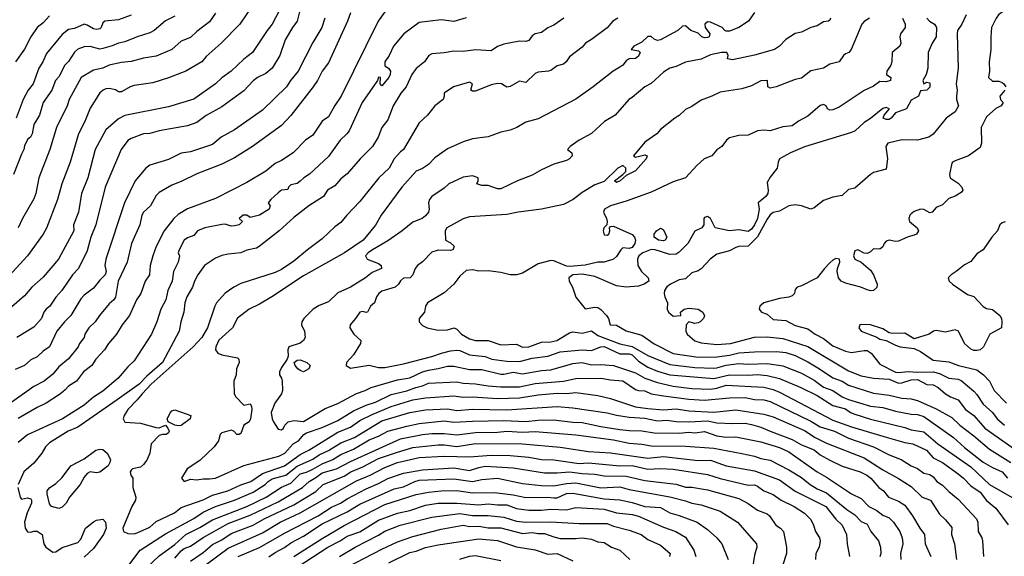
# Model space of a CAD drawing. Header units: metres. Extents: x -46681 to -43747, y -240911 to -237677.
# Tile 758 of 1056: x -45732 to -45575, y -238448 to -238363. Entities that reach past the tile are written whole.
import ezdxf

# ---------------------------------------------------------------- set-up
doc = ezdxf.new("R2010")
doc.units = ezdxf.units.M
doc.layers.add('CONTOUR_INDEX', color=1, linetype='Continuous')
doc.layers.add('CONTOUR_INTER', color=3, linetype='Continuous')

msp = doc.modelspace()

# ---------------------------------------------------------------- linework, layer by layer
at = {"layer": 'CONTOUR_INDEX'}
for points, elevation in [([(-45689.77, -238360.02), (-45691.56, -238363.52), (-45692.37, -238364.52), (-45694.72, -238368.02), (-45696.1, -238369.07), (-45698.1, -238371.02), (-45699.6, -238372.08), (-45700.6, -238373.04), (-45704.1, -238375.48), (-45708.1, -238376.7), (-45715.1, -238378.1), (-45716.1, -238378.63), (-45718.1, -238380.36), (-45719.83, -238383.52), (-45720.99, -238388.02), (-45721.99, -238390.52), (-45722.46, -238393.52), (-45723.28, -238395.52), (-45723.25, -238396.52), (-45725.66, -238401.02), (-45728.1, -238403.88), (-45729.91, -238405.52), (-45731.1, -238406.91), (-45733.1, -238408.66)], 90), ([(-45727.1, -238362.16), (-45728.1, -238363.3), (-45729.08, -238364.02), (-45730.08, -238365.52), (-45731.1, -238367.51), (-45732.51, -238369.52)], 95), ([(-45660.6, -238362.48), (-45662.6, -238363.06), (-45664.6, -238362.81), (-45668.1, -238363.21), (-45670.54, -238365.02), (-45672.22, -238367.02), (-45672.89, -238368.52), (-45673.57, -238369.52), (-45673.6, -238370.13), (-45673.03, -238370.52), (-45672.67, -238371.02), (-45672.72, -238371.52), (-45672.98, -238372.02), (-45674.1, -238373.35), (-45674.36, -238373.02), (-45674.29, -238372.02), (-45674.6, -238371.94), (-45674.78, -238372.52), (-45677.21, -238376.02), (-45679.31, -238380.52), (-45679.64, -238381.02), (-45680.72, -238382.02), (-45682.6, -238384.63), (-45685.6, -238387.47), (-45686.51, -238388.02), (-45687.1, -238388.59), (-45687.6, -238388.93), (-45688.6, -238389.18), (-45688.95, -238389.52), (-45689.1, -238389.9), (-45690.1, -238390.03), (-45690.6, -238390.43), (-45691.81, -238391.52), (-45692.19, -238392.02), (-45691.89, -238392.52), (-45692.04, -238393.02), (-45693.6, -238394.02), (-45695.1, -238394.36), (-45695.6, -238393.99), (-45696.23, -238394.02), (-45696.84, -238394.52), (-45696.3, -238395.02), (-45696.85, -238395.52), (-45697.6, -238395.73), (-45698.1, -238395.76), (-45699.1, -238395.45), (-45699.6, -238395.48), (-45702.33, -238396.02), (-45703.48, -238396.52), (-45704.1, -238397.27), (-45705.1, -238397.6), (-45705.6, -238397.99), (-45706.43, -238399.52), (-45706.59, -238400.02), (-45706.35, -238400.52), (-45706.57, -238401.52), (-45707.3, -238403.02), (-45707.55, -238404.52), (-45708.21, -238406.02), (-45708.56, -238407.52), (-45709.34, -238409.02), (-45709.96, -238411.02), (-45710.84, -238413.02), (-45713.6, -238417.28), (-45714.6, -238418.22), (-45716.17, -238420.02), (-45718.6, -238422.12), (-45720.1, -238423.07), (-45721.6, -238424.37), (-45725.06, -238426.52), (-45730.6, -238429.07), (-45732.1, -238430.29)], 85), ([(-45596.24, -238362.52), (-45597.1, -238363.08), (-45597.47, -238363.52), (-45599.17, -238367.52), (-45599.57, -238368.02), (-45600.1, -238368.24), (-45600.39, -238368.52), (-45601.1, -238369.5), (-45602.6, -238369.86), (-45603.6, -238370.54), (-45605.6, -238370.95), (-45607.1, -238372.11), (-45608.1, -238372.36), (-45611.14, -238373.52), (-45612.1, -238373.7), (-45612.46, -238373.52), (-45612.53, -238372.52), (-45613.6, -238372.57), (-45615.1, -238373.35), (-45616.6, -238373.83), (-45620.1, -238374.34), (-45621.42, -238375.02), (-45623.1, -238375.64), (-45624.6, -238376.67), (-45625.6, -238377.15), (-45626.6, -238378.1), (-45627.34, -238378.52), (-45629.6, -238380.33), (-45630.18, -238381.02), (-45632.1, -238382.32), (-45633.92, -238384.52), (-45633.6, -238384.75), (-45632.1, -238384.37), (-45631.75, -238384.52), (-45631.87, -238385.02), (-45633.6, -238386.94), (-45635.1, -238387.67), (-45636.02, -238388.52), (-45636.6, -238388.8), (-45636.92, -238388.52), (-45635.6, -238387.51), (-45635.15, -238387.02), (-45635.13, -238386.52), (-45635.6, -238386.07), (-45636.43, -238386.52), (-45638.6, -238388.6), (-45640.1, -238389.14), (-45642.1, -238390.39), (-45643.55, -238391.52), (-45645.1, -238392.3), (-45648.6, -238393.05), (-45652.31, -238393.52), (-45654.1, -238393.89), (-45660.1, -238394.28), (-45661.1, -238394.58), (-45663.72, -238396.02), (-45663.96, -238396.52), (-45663.91, -238398.02), (-45663.1, -238398.42), (-45662.6, -238398.9), (-45662.53, -238399.02), (-45662.73, -238399.52), (-45663.1, -238399.63), (-45665.1, -238399.58), (-45666.1, -238399.9), (-45667.6, -238401.44), (-45668.39, -238402.02), (-45668.75, -238402.52), (-45669.12, -238403.52), (-45669.57, -238404.02), (-45670.6, -238404.09), (-45671.1, -238404.47), (-45671.41, -238405.02), (-45671.93, -238405.52), (-45674.1, -238406.14), (-45674.56, -238406.52), (-45674.92, -238407.02), (-45675.24, -238408.02), (-45675.87, -238408.52), (-45676.34, -238409.52), (-45676.6, -238409.57), (-45677.1, -238409.4), (-45677.6, -238409.5), (-45678.25, -238410.52), (-45679.13, -238411.52), (-45679.16, -238412.02), (-45678.55, -238413.02), (-45677.41, -238414.02), (-45677.49, -238414.52), (-45678.6, -238416.32), (-45679.69, -238417.52), (-45679.78, -238418.02), (-45679.1, -238418.42), (-45676.1, -238417.98), (-45674.6, -238418.31), (-45673.6, -238418.31), (-45670.6, -238417.74), (-45666.1, -238416.59), (-45664.55, -238416.02), (-45663.1, -238415.65), (-45662.1, -238415.55), (-45661.6, -238415.62), (-45660.1, -238416.29), (-45657.6, -238416.58), (-45656.5, -238417.02), (-45654.1, -238417.33), (-45652.1, -238417.37), (-45650.1, -238416.84), (-45647.6, -238416.54), (-45645.6, -238415.84), (-45642.1, -238415.51), (-45640.6, -238415.63), (-45639.1, -238415.05), (-45638.6, -238414.99), (-45636.1, -238416.15), (-45634.6, -238416.16), (-45634.1, -238416.31), (-45633.1, -238417.34), (-45631.6, -238418.26), (-45630.1, -238418.91), (-45628.1, -238419.53), (-45621.1, -238420.1), (-45618.6, -238419.51), (-45615.6, -238419.57), (-45614.1, -238419.47), (-45612.6, -238419.59), (-45610.6, -238420.07), (-45607.2, -238421.52), (-45604.6, -238422.78), (-45602.1, -238424.41), (-45600.1, -238424.91), (-45599.27, -238425.52), (-45598.6, -238425.8), (-45596.1, -238426.56), (-45590.6, -238427.92), (-45589.6, -238428.29), (-45587.6, -238428.59), (-45585.36, -238430.52), (-45580.1, -238434.2), (-45577.1, -238437.04), (-45573.1, -238439.32)], 80), ([(-45574.6, -238395.07), (-45575.1, -238395.22), (-45575.47, -238395.52), (-45575.8, -238396.52), (-45576.73, -238397.52), (-45578.1, -238399.53), (-45579.1, -238400.18), (-45580.1, -238401.39), (-45581.1, -238401.95), (-45582.4, -238403.02), (-45583.23, -238403.52), (-45583.68, -238404.02), (-45583.55, -238404.52), (-45582.98, -238405.02), (-45580.6, -238406.67), (-45579.6, -238407.01), (-45578.1, -238408.6), (-45577.6, -238408.92), (-45576.6, -238409.07), (-45575.43, -238410.02), (-45575.18, -238410.52), (-45575.12, -238411.02), (-45575.19, -238412.02), (-45577.05, -238413.02), (-45578.03, -238415.02), (-45578.58, -238415.52), (-45579.1, -238415.63), (-45579.6, -238415.6), (-45580.1, -238415.39), (-45581.1, -238414.52), (-45582.06, -238412.52), (-45582.6, -238412.33), (-45584.1, -238412.67), (-45585.6, -238412.42), (-45586.03, -238412.52), (-45586.74, -238413.02), (-45589.1, -238413.76), (-45590.6, -238412.84), (-45592.6, -238412.9), (-45593.1, -238412.78), (-45594.1, -238412.17), (-45596.1, -238411.53), (-45597.6, -238411.46), (-45597.78, -238411.52), (-45597.95, -238412.02), (-45597.6, -238412.55), (-45595.1, -238413.49), (-45594.6, -238413.81), (-45593.6, -238414.04), (-45592.1, -238414.79), (-45591.38, -238415.02), (-45589.1, -238415.28), (-45588.1, -238415.78), (-45586.1, -238417.15), (-45583.6, -238417.43), (-45582.06, -238418.02), (-45579.1, -238418.72), (-45578.05, -238419.52), (-45577.12, -238420.52), (-45576.36, -238422.02), (-45574.38, -238424.02)], 75), ([(-45712.87, -238451.52), (-45709.6, -238448.43), (-45707.1, -238446.58), (-45705.34, -238445.02), (-45703.1, -238443.91), (-45701.1, -238442.64), (-45695.6, -238440.52), (-45692.52, -238439.02), (-45690.1, -238437.46), (-45688.6, -238436.79), (-45687.1, -238435.29), (-45686.1, -238435.03), (-45685.1, -238434.59), (-45683.6, -238433.72), (-45681.88, -238433.02), (-45680.6, -238432.23), (-45678.6, -238431.37), (-45676.1, -238429.9), (-45674.6, -238429.32), (-45673.1, -238428.48), (-45670.1, -238427.69), (-45668.1, -238427.27), (-45664.1, -238426.83), (-45662.6, -238427.09), (-45659.6, -238426.89), (-45654.6, -238426.78), (-45651.1, -238426.98), (-45649.1, -238426.74), (-45646.6, -238426.69), (-45643.6, -238427.08), (-45642.1, -238427.13), (-45639.1, -238427.78), (-45636.1, -238428.23), (-45634.6, -238428.42), (-45632.6, -238428.43), (-45630.6, -238428.76), (-45626.6, -238428.8), (-45625.1, -238428.67), (-45624.1, -238428.77), (-45622.6, -238428.57), (-45620.6, -238429.26), (-45619.1, -238429.44), (-45617.6, -238429.43), (-45613.6, -238430.19), (-45610.6, -238431.1), (-45609.1, -238431.79), (-45604.61, -238435.02), (-45603.1, -238435.86), (-45599.14, -238438.52), (-45597.6, -238439.24), (-45596.34, -238440.52), (-45595.1, -238441.16), (-45594.1, -238441.91), (-45593.1, -238442.34), (-45592.44, -238443.02), (-45591.39, -238444.52), (-45591.06, -238445.52), (-45590.94, -238446.52), (-45591.32, -238448.02), (-45591.25, -238449.02)], 85), ([(-45692.1, -238448.59), (-45691.1, -238447.88), (-45689.6, -238447.07), (-45688.6, -238446.31), (-45686.6, -238445.28), (-45683.6, -238443.32), (-45679.6, -238441.36), (-45677.6, -238440.16), (-45672.1, -238437.69), (-45670.6, -238437.4), (-45668.8, -238436.52), (-45668.1, -238436.33), (-45662.6, -238436.14), (-45659.6, -238436.52), (-45658.1, -238436.21), (-45655.6, -238435.99), (-45651.6, -238436.84), (-45648.6, -238437.17), (-45646.6, -238437.22), (-45644.6, -238436.85), (-45643.1, -238436.78), (-45639.1, -238437.56), (-45636.1, -238437.39), (-45634.6, -238437.82), (-45628.1, -238438.99), (-45625.6, -238439.63), (-45624.6, -238440), (-45623.1, -238440.27), (-45620.1, -238441.3), (-45617.34, -238443.02), (-45614.27, -238446.52), (-45614.24, -238447.02), (-45614.6, -238448.32), (-45615.21, -238452.02)], 90), ([(-45672.95, -238449.52), (-45669.6, -238447.9), (-45668.6, -238447.67), (-45667.1, -238447.08), (-45665.1, -238446.63), (-45658.6, -238445.7), (-45655.6, -238445.95), (-45652.6, -238446.99), (-45649.6, -238447.43), (-45647.6, -238448.15), (-45646.07, -238448.02), (-45643.6, -238449.23)], 95)]:
    msp.add_lwpolyline(points, dxfattribs=dict(at, elevation=elevation))
at = {"layer": 'CONTOUR_INTER'}
for points, elevation in [([(-45574.1, -238355.51), (-45576.1, -238353.89), (-45576.6, -238353.79), (-45576.92, -238354.52), (-45576.87, -238355.52), (-45575.79, -238358.02), (-45575.32, -238359.52), (-45574.78, -238360.52), (-45574.73, -238361.02), (-45575.02, -238361.52), (-45575.64, -238362.02), (-45576.01, -238362.52), (-45576.76, -238364.02), (-45576.9, -238365.52), (-45576.89, -238367.52), (-45577.15, -238369.52), (-45577.11, -238371.02), (-45577.26, -238372.02), (-45576.6, -238372.6), (-45575.6, -238372.59), (-45575.1, -238372.83), (-45574.81, -238373.02), (-45574.5, -238373.52)], 76), ([(-45694.42, -238360.02), (-45696.72, -238363.52), (-45699.71, -238366.52), (-45702.1, -238368.68), (-45702.82, -238369.52), (-45705.34, -238371.02), (-45708.1, -238372.08), (-45710.6, -238372.85), (-45713.6, -238373.3), (-45714.23, -238373.52), (-45715.6, -238374.32), (-45716.1, -238374.3), (-45716.6, -238374.01), (-45717.6, -238373.77), (-45718.1, -238373.81), (-45718.55, -238374.02), (-45719.1, -238374.47), (-45720.6, -238376.9), (-45721.46, -238379.02), (-45722.46, -238381.02), (-45723.82, -238385.52), (-45725.13, -238389.02), (-45725.84, -238391.52), (-45727.6, -238396.06), (-45728.1, -238397.03), (-45730.6, -238400.51), (-45733.6, -238403.72)], 91), ([(-45687.19, -238361.52), (-45687.58, -238363.02), (-45688.34, -238364.02), (-45689.48, -238366.02), (-45690.35, -238368.52), (-45691.6, -238370.52), (-45692.6, -238371.38), (-45693.89, -238372.02), (-45694.6, -238372.56), (-45696.1, -238374.17), (-45699.6, -238376.69), (-45702.1, -238378.09), (-45703.6, -238379.22), (-45705.1, -238379.73), (-45709.6, -238380.54), (-45711.1, -238380.98), (-45712.1, -238381.03), (-45714.1, -238381.74), (-45714.6, -238382.09), (-45715.66, -238383.52), (-45718.24, -238389.52), (-45719.73, -238395.52), (-45720.51, -238397.52), (-45721.1, -238399.69), (-45722.5, -238402.52), (-45723.46, -238403.52), (-45725.15, -238406.02), (-45726.1, -238407.1), (-45727.07, -238408.52), (-45727.64, -238409.02), (-45727.99, -238409.52), (-45728.38, -238410.52), (-45729.6, -238411.89), (-45732.31, -238413.52)], 89), ([(-45673.62, -238361.52), (-45674.68, -238363.02), (-45680.54, -238375.02), (-45681.6, -238376.47), (-45682.6, -238378.27), (-45683.6, -238379), (-45685.1, -238381.2), (-45686.28, -238382.02), (-45688.23, -238384.02), (-45690.1, -238385.28), (-45691.1, -238385.77), (-45692.6, -238386.96), (-45695.6, -238388.81), (-45700.6, -238391.33), (-45705.1, -238392.99), (-45706.6, -238393.92), (-45707.26, -238394.52), (-45708.82, -238396.52), (-45710.07, -238399.02), (-45710.64, -238400.52), (-45711.04, -238402.02), (-45711.17, -238403.52), (-45711.82, -238404.52), (-45712.51, -238406.52), (-45713.24, -238407.52), (-45714.34, -238410.02), (-45715.53, -238411.52), (-45716.43, -238413.02), (-45717.69, -238414.52), (-45718.35, -238415.52), (-45719.69, -238417.02), (-45720.37, -238418.02), (-45721.66, -238419.02), (-45722.8, -238420.52), (-45724.1, -238421.31), (-45724.6, -238421.92), (-45725.37, -238422.52), (-45727.64, -238424.02), (-45729.1, -238424.7), (-45732.1, -238426.46)], 86), ([(-45679.1, -238361.67), (-45679.57, -238363.02), (-45682.6, -238369.66), (-45683.57, -238371.02), (-45684.33, -238372.52), (-45685.01, -238373.52), (-45688.6, -238378.1), (-45690.1, -238379.69), (-45694.71, -238383.02), (-45697.6, -238384.84), (-45699.6, -238385.88), (-45703.6, -238387.41), (-45706.1, -238388.65), (-45707.6, -238389.19), (-45709.6, -238390.36), (-45710.1, -238390.87), (-45710.99, -238392.52), (-45712.09, -238393.52), (-45712.35, -238394.02), (-45712.71, -238395.52), (-45714.01, -238398.52), (-45714.71, -238401.52), (-45716.16, -238404.52), (-45716.6, -238407.1), (-45716.85, -238407.52), (-45717.6, -238408.19), (-45719.14, -238410.02), (-45719.8, -238411.02), (-45720.85, -238412.02), (-45721.46, -238413.02), (-45721.6, -238413.52), (-45722.34, -238414.52), (-45722.55, -238415.02), (-45724.1, -238416.93), (-45725.6, -238418.21), (-45726.6, -238419.38), (-45727.97, -238420.52), (-45729.6, -238421.39), (-45733.1, -238423.87)], 87), ([(-45707.1, -238362.24), (-45708.6, -238362.99), (-45710.41, -238364.52), (-45711.1, -238364.89), (-45713.14, -238365.52), (-45715.1, -238366.32), (-45716.1, -238366.51), (-45717.1, -238366.96), (-45718.6, -238367.39), (-45719.1, -238367.48), (-45720.6, -238367.06), (-45721.6, -238367.11), (-45722.6, -238367.51), (-45723.1, -238367.96), (-45724.1, -238369.44), (-45724.68, -238370.02), (-45725.6, -238371.89), (-45726.16, -238372.52), (-45726.76, -238374.02), (-45728.1, -238376.02), (-45728.69, -238378.02), (-45729.61, -238379.52), (-45729.9, -238381.02), (-45730.16, -238381.52), (-45730.6, -238381.91), (-45731.1, -238382.92), (-45731.2, -238383.52), (-45731.6, -238384.25), (-45732.84, -238387.52)], 93), ([(-45683.19, -238362.52), (-45683.65, -238364.02), (-45685.1, -238366.4), (-45687.44, -238371.02), (-45688.66, -238372.52), (-45689.27, -238373.52), (-45693.1, -238377.25), (-45697.6, -238380.39), (-45699.7, -238381.52), (-45701.1, -238382.72), (-45704.6, -238383.89), (-45706.1, -238384.09), (-45708.1, -238385.11), (-45711.1, -238386.02), (-45711.75, -238386.52), (-45713.46, -238388.52), (-45715.14, -238392.02), (-45718.12, -238401.02), (-45718.3, -238402.02), (-45718.08, -238403.02), (-45718.24, -238403.52), (-45719.1, -238404.36), (-45720.1, -238405.67), (-45721.6, -238406.78), (-45722.1, -238407.39), (-45723.68, -238410.02), (-45724.72, -238411.02), (-45725.95, -238412.52), (-45727.12, -238415.02), (-45728.1, -238415.7), (-45729.1, -238416.61), (-45730.1, -238417.09), (-45731.11, -238418.02), (-45732.6, -238418.63)], 88), ([(-45714.1, -238362.08), (-45716.1, -238362.8), (-45718.27, -238363.02), (-45718.6, -238363.3), (-45718.86, -238364.02), (-45719.1, -238364.23), (-45719.6, -238364.37), (-45720.1, -238364.26), (-45721.1, -238363.63), (-45721.6, -238363.52), (-45723.1, -238364.17), (-45724.1, -238364.36), (-45725.1, -238365.14), (-45727.6, -238368.17), (-45728.19, -238369.52), (-45728.81, -238370.52), (-45729.74, -238373.02), (-45730.52, -238374.02), (-45731.33, -238375.52), (-45732.44, -238378.52)], 94), ([(-45700.6, -238361.72), (-45701.6, -238363.14), (-45703.6, -238364.69), (-45704.6, -238365.65), (-45706.1, -238366.22), (-45707.6, -238367.56), (-45710.1, -238368.6), (-45712.1, -238368.95), (-45714.1, -238369.48), (-45715.6, -238369.62), (-45717.6, -238370.04), (-45718.6, -238370.53), (-45720.1, -238370.85), (-45722.07, -238372.02), (-45723.97, -238375.52), (-45724.28, -238376.52), (-45725.97, -238380.02), (-45727.07, -238383.52), (-45728.82, -238388.02), (-45729.31, -238390.52), (-45729.6, -238391.4), (-45731.41, -238394.52), (-45732.13, -238396.02)], 92), ([(-45645.01, -238362.52), (-45646.6, -238363.63), (-45647.6, -238364.08), (-45648.6, -238364.85), (-45649.6, -238365.02), (-45650.1, -238365.36), (-45650.6, -238366.1), (-45651.1, -238366.24), (-45652.1, -238366.22), (-45654.6, -238366.67), (-45655.6, -238367.08), (-45656.6, -238367.74), (-45659.1, -238367.59), (-45661.1, -238367.87), (-45662.6, -238367.81), (-45664.1, -238368.1), (-45666.1, -238368.21), (-45666.59, -238368.52), (-45667.25, -238369.52), (-45668.6, -238370.6), (-45669.31, -238371.52), (-45670.2, -238373.52), (-45671.02, -238374.52), (-45672.27, -238376.52), (-45673.1, -238378.8), (-45674.06, -238380.02), (-45674.66, -238381.52), (-45675.58, -238383.02), (-45677.54, -238385.02), (-45679.6, -238387.4), (-45680.6, -238388.19), (-45681.6, -238389.33), (-45682.72, -238390.02), (-45683.37, -238391.02), (-45685.71, -238392.52), (-45688.1, -238394.35), (-45690.48, -238396.52), (-45693.66, -238399.02), (-45694.1, -238399.26), (-45695.6, -238399.57), (-45696.6, -238400.02), (-45698.6, -238400.21), (-45699.6, -238400.44), (-45700.6, -238400.89), (-45702.36, -238402.02), (-45703.43, -238403.52), (-45703.95, -238404.52), (-45704.28, -238405.52), (-45705.21, -238407.02), (-45705.52, -238408.02), (-45705.69, -238409.52), (-45706.16, -238411.02), (-45706.41, -238412.52), (-45709.1, -238417.52), (-45711.6, -238419.74), (-45712.81, -238421.02), (-45716.29, -238423.52), (-45722.6, -238427.84), (-45724.13, -238428.52), (-45727.1, -238430.35), (-45727.74, -238431.02), (-45728.32, -238432.02), (-45729.6, -238433.59), (-45731.2, -238435.02), (-45732.1, -238437.02)], 84), ([(-45636.42, -238362.52), (-45637.19, -238363.02), (-45638.1, -238364.07), (-45640.6, -238365.93), (-45641.58, -238366.52), (-45642.1, -238367.17), (-45644.1, -238368.73), (-45644.66, -238369.52), (-45645.1, -238369.86), (-45646.1, -238370.15), (-45647.1, -238370.88), (-45647.49, -238371.02), (-45649.1, -238371.17), (-45649.6, -238371.37), (-45651.1, -238372.8), (-45652.1, -238372.61), (-45653.6, -238373.45), (-45654.1, -238373.55), (-45654.95, -238373.02), (-45655.6, -238372.98), (-45656.6, -238373.21), (-45659.1, -238374.22), (-45659.6, -238374.2), (-45659.89, -238374.02), (-45659.63, -238373.02), (-45660.1, -238372.75), (-45662.66, -238373.52), (-45664.14, -238374.52), (-45664.11, -238375.02), (-45664.29, -238375.52), (-45665.6, -238376.55), (-45666.77, -238378.02), (-45668.1, -238379.27), (-45670.6, -238383.52), (-45671.1, -238383.89), (-45672.11, -238385.02), (-45672.88, -238386.52), (-45674.57, -238388.02), (-45677.6, -238391.81), (-45679.68, -238394.02), (-45680.6, -238395.17), (-45681.6, -238395.85), (-45683.6, -238397.78), (-45685.93, -238399.52), (-45688.1, -238401.37), (-45690.1, -238402.7), (-45691.1, -238403.15), (-45696.6, -238404.94), (-45697.7, -238405.52), (-45699.1, -238406.48), (-45700.45, -238408.02), (-45700.74, -238408.52), (-45701.87, -238412.02), (-45702.8, -238413.52), (-45704.16, -238415.02), (-45710.88, -238421.02), (-45712.33, -238422.52), (-45713.1, -238423.51), (-45714.62, -238425.02), (-45715.2, -238426.02), (-45715.33, -238426.52), (-45715.1, -238427.07), (-45712.6, -238427.2), (-45710.1, -238427.94), (-45709.6, -238427.96), (-45708.6, -238427.56), (-45708.22, -238428.02), (-45708.02, -238428.52), (-45708.1, -238428.75), (-45708.5, -238429.02), (-45709.1, -238429.03), (-45709.6, -238429.19), (-45710.86, -238430.52), (-45711.11, -238432.02), (-45711.6, -238433.13), (-45712.1, -238433.84), (-45712.6, -238434.26), (-45713.85, -238434.52), (-45714.1, -238434.71), (-45714.22, -238435.02), (-45714.14, -238435.52), (-45713.81, -238436.02), (-45713.82, -238437.52), (-45713.32, -238439.02), (-45713.4, -238439.52), (-45713.96, -238440.52), (-45715.42, -238444.02), (-45715.3, -238444.52), (-45714.6, -238444.87), (-45713.6, -238444.9), (-45713.1, -238444.72), (-45711.1, -238443.82), (-45710.1, -238442.94), (-45707.17, -238441.52), (-45706.1, -238440.71), (-45702.6, -238439.47), (-45701.1, -238438.74), (-45698.63, -238438.02), (-45696.6, -238437.07), (-45694.96, -238436.52), (-45693.1, -238435.27), (-45689.6, -238434.05), (-45687.1, -238432.23), (-45685.73, -238431.52), (-45681.1, -238428.68), (-45679.1, -238427.86), (-45677.6, -238426.82), (-45675.6, -238425.85), (-45672.6, -238424.56), (-45669.1, -238423.48), (-45667.1, -238423.16), (-45662.6, -238422.84), (-45661.1, -238423.08), (-45659.6, -238423.02), (-45655.6, -238423.3), (-45652.1, -238423.17), (-45649.1, -238422.69), (-45646.1, -238422.42), (-45644.6, -238422.46), (-45643.1, -238422.32), (-45639.6, -238422.83), (-45637.6, -238423.27), (-45633.6, -238424.59), (-45631.6, -238424.88), (-45629.1, -238425.07), (-45627.1, -238424.92), (-45625.1, -238425.28), (-45621.1, -238425.46), (-45617.6, -238425.1), (-45613.1, -238425.79), (-45611.6, -238426.23), (-45606.6, -238428.39), (-45604.9, -238429.52), (-45603.1, -238430.43), (-45597.1, -238432.75), (-45594.1, -238434.66), (-45591.6, -238436.05), (-45589.6, -238437.34), (-45587.83, -238439.02), (-45586.51, -238439.52), (-45585.1, -238441.76), (-45584.1, -238442.64), (-45583.1, -238443.88), (-45583.18, -238445.02), (-45582.67, -238446.52), (-45582.35, -238449.02)], 83), ([(-45614.6, -238361.65), (-45615.54, -238363.02), (-45617.1, -238364.03), (-45618.6, -238364.6), (-45619.1, -238364.63), (-45619.35, -238364.52), (-45619.78, -238364.02), (-45621.6, -238363.18), (-45622.1, -238363.13), (-45622.53, -238363.52), (-45622.46, -238364.02), (-45621.74, -238365.02), (-45621.85, -238365.52), (-45622.1, -238365.63), (-45622.6, -238365.68), (-45622.99, -238365.52), (-45623.6, -238364.91), (-45624.76, -238364.52), (-45625.6, -238363.74), (-45626.1, -238363.79), (-45626.82, -238364.52), (-45629.6, -238366.02), (-45630.1, -238366.09), (-45630.6, -238365.89), (-45631.1, -238365.45), (-45631.6, -238365.46), (-45632.6, -238366.38), (-45633.88, -238367.02), (-45634.3, -238367.52), (-45633.1, -238367.75), (-45632.85, -238368.02), (-45633.1, -238368.63), (-45633.6, -238369), (-45634.6, -238369.03), (-45635.1, -238369.33), (-45635.63, -238370.02), (-45636.1, -238370.39), (-45637.18, -238371.02), (-45640.34, -238373.52), (-45643.1, -238375.47), (-45649.1, -238378.61), (-45651.1, -238379.17), (-45652.54, -238380.02), (-45653.6, -238380.44), (-45655.1, -238380.75), (-45657.1, -238381.5), (-45659.6, -238381.79), (-45661.1, -238382.27), (-45663.6, -238383.39), (-45665.6, -238384.85), (-45666.6, -238385.9), (-45667.6, -238386.53), (-45668.6, -238386.96), (-45670.89, -238389.52), (-45674.19, -238394.02), (-45675.1, -238395.58), (-45677.07, -238398.02), (-45680.03, -238400.02), (-45686.6, -238403.67), (-45691.63, -238407.02), (-45693.6, -238408.21), (-45695.23, -238409.02), (-45697.1, -238410.46), (-45697.89, -238412.02), (-45700.1, -238413.97), (-45700.55, -238415.02), (-45700.61, -238415.52), (-45700.23, -238416.02), (-45699.6, -238416.31), (-45697.1, -238416.78), (-45696.9, -238417.02), (-45696.84, -238417.52), (-45697.26, -238418.52), (-45697.32, -238419.52), (-45697.71, -238420.52), (-45697.64, -238422.52), (-45697.35, -238423.02), (-45696.1, -238424.34), (-45695.1, -238424.16), (-45694.89, -238424.52), (-45694.82, -238425.02), (-45695.01, -238426.52), (-45695.27, -238427.02), (-45696.11, -238427.52), (-45696.6, -238428.89), (-45696.84, -238429.02), (-45697.22, -238429.02), (-45697.67, -238428.52), (-45698.1, -238428.34), (-45699.6, -238428.76), (-45699.86, -238429.02), (-45700.13, -238430.02), (-45700.85, -238431.02), (-45703.1, -238433.19), (-45705.13, -238434.52), (-45706.03, -238436.02), (-45705.6, -238436.52), (-45704.6, -238436.18), (-45703.6, -238436.27), (-45702.6, -238436.1), (-45701.6, -238436.14), (-45700.6, -238436.02), (-45696.1, -238433.98), (-45690.52, -238432.52), (-45689.57, -238432.02), (-45688.2, -238430.52), (-45687.35, -238430.02), (-45686.53, -238429.02), (-45686.1, -238428.78), (-45683.6, -238427.94), (-45681.1, -238426.79), (-45678.6, -238425.23), (-45676.6, -238424.34), (-45675.1, -238423.86), (-45672.6, -238422.65), (-45670.1, -238422.08), (-45668.67, -238421.52), (-45667.6, -238421.28), (-45666.6, -238420.84), (-45662.1, -238420.6), (-45661.1, -238420.86), (-45659.1, -238420.92), (-45657.1, -238421.28), (-45655.1, -238421.44), (-45652.1, -238421.44), (-45649.6, -238420.89), (-45645.1, -238420.51), (-45643.1, -238420.07), (-45639.1, -238420.02), (-45637.6, -238420.31), (-45635.6, -238420.44), (-45633.6, -238421.87), (-45633.1, -238422.02), (-45632.1, -238422.06), (-45631.1, -238422.54), (-45629.1, -238422.87), (-45625.1, -238423.37), (-45622.6, -238423.54), (-45618.6, -238423.17), (-45616.1, -238423.15), (-45614.6, -238423.46), (-45613.1, -238423.51), (-45612.1, -238423.74), (-45605.6, -238426.93), (-45604.1, -238427.81), (-45601.86, -238428.52), (-45599.6, -238429.61), (-45595.6, -238431.01), (-45593.1, -238432.28), (-45591.2, -238433.02), (-45589.62, -238434.02), (-45588.6, -238434.45), (-45587.6, -238435.19), (-45586.6, -238435.4), (-45586.1, -238435.79), (-45585.51, -238436.52), (-45584.6, -238437.11), (-45583.6, -238438.16), (-45582.1, -238439.36), (-45579.19, -238442.52), (-45578.95, -238443.02), (-45578.91, -238444.52), (-45578.34, -238445.52), (-45578.23, -238446.02), (-45578.08, -238448.52)], 82), ([(-45602.48, -238362.52), (-45602.6, -238362.87), (-45602.78, -238363.02), (-45603.6, -238363.14), (-45604.6, -238363.77), (-45605.6, -238364.05), (-45607.1, -238364.79), (-45608.1, -238364.98), (-45609.6, -238365.97), (-45610.6, -238366.99), (-45611.41, -238367.52), (-45614.6, -238368.45), (-45618.1, -238369.18), (-45618.92, -238369.02), (-45618.79, -238368.52), (-45619.02, -238368.02), (-45619.86, -238368.02), (-45621.6, -238368.4), (-45623.1, -238369.07), (-45625.6, -238369.55), (-45627.1, -238370.25), (-45628.1, -238370.55), (-45629.1, -238371.17), (-45631.1, -238372.95), (-45632.1, -238373.51), (-45634.1, -238375.21), (-45634.65, -238375.52), (-45636.85, -238378.02), (-45638.55, -238379.02), (-45640.6, -238380.94), (-45642.6, -238382), (-45644, -238383.02), (-45644.44, -238383.52), (-45643.75, -238384.02), (-45643.68, -238384.52), (-45644.15, -238385.02), (-45644.6, -238385.26), (-45646.6, -238385.87), (-45648.6, -238386.77), (-45650.1, -238387.63), (-45652.44, -238388.52), (-45655.1, -238389.79), (-45655.6, -238389.8), (-45657.1, -238389.27), (-45658.1, -238389.28), (-45658.9, -238389.02), (-45658.69, -238388.52), (-45658.71, -238388.02), (-45659.6, -238387.73), (-45661.1, -238387.93), (-45663.38, -238389.02), (-45664.1, -238389.68), (-45666.11, -238391.02), (-45666.45, -238391.52), (-45666.6, -238392.02), (-45666.5, -238393.02), (-45666.65, -238393.52), (-45667.1, -238394.1), (-45667.64, -238394.52), (-45669.1, -238395.12), (-45670.81, -238396.52), (-45673.1, -238398.08), (-45675.57, -238399.52), (-45676.25, -238400.02), (-45676.68, -238400.52), (-45676.41, -238401.02), (-45674.6, -238401.71), (-45674.17, -238402.02), (-45674.13, -238402.52), (-45675.6, -238403.17), (-45676.69, -238404.02), (-45679.1, -238405.51), (-45681.1, -238406.43), (-45682.6, -238407.83), (-45684.1, -238408.42), (-45685.05, -238409.02), (-45686.54, -238410.52), (-45686.82, -238411.02), (-45686.87, -238411.52), (-45686.4, -238412.52), (-45686.31, -238413.52), (-45686.55, -238414.02), (-45687.1, -238414.43), (-45688.93, -238415.02), (-45689.07, -238415.52), (-45689.02, -238416.52), (-45689.17, -238417.02), (-45690.1, -238418.34), (-45690.42, -238419.02), (-45690.38, -238419.52), (-45690.09, -238420.02), (-45689.97, -238420.52), (-45689.95, -238422.02), (-45690.08, -238422.52), (-45691.15, -238424.02), (-45691.74, -238425.52), (-45691.59, -238426.52), (-45691.37, -238427.02), (-45690.6, -238428.18), (-45690.1, -238428.27), (-45689.75, -238428.02), (-45689.55, -238427.52), (-45689.02, -238427.02), (-45688.1, -238426.78), (-45686.6, -238426.94), (-45683.1, -238424.87), (-45681.1, -238424.09), (-45678.1, -238422.49), (-45676.73, -238422.02), (-45675.8, -238421.52), (-45671.6, -238420.3), (-45669.6, -238419.96), (-45667.6, -238419.05), (-45666.6, -238418.74), (-45665.1, -238418.5), (-45663.6, -238418.1), (-45662.6, -238418.1), (-45660.1, -238418.65), (-45658.1, -238418.63), (-45655.1, -238419.38), (-45654.6, -238419.41), (-45653.1, -238419.1), (-45651.6, -238419.32), (-45648.6, -238418.82), (-45647.1, -238418.73), (-45643.6, -238417.68), (-45642.1, -238417.51), (-45640.6, -238417.9), (-45639.1, -238417.86), (-45637.1, -238418.01), (-45633.6, -238419.16), (-45632.1, -238420.06), (-45630.1, -238420.74), (-45627.6, -238421.32), (-45624.6, -238421.68), (-45621.6, -238421.78), (-45620.6, -238421.62), (-45619.1, -238421.18), (-45613.1, -238421.49), (-45611.6, -238421.86), (-45610.6, -238422.27), (-45602.1, -238426.72), (-45599.1, -238427.8), (-45593.6, -238429.44), (-45590.6, -238430.3), (-45589.31, -238430.52), (-45587.15, -238431.52), (-45586.1, -238432.74), (-45584.6, -238433.52), (-45582.1, -238435.32), (-45581.25, -238436.02), (-45580.1, -238437.25), (-45578.6, -238438.22), (-45577.6, -238439.57), (-45576.1, -238440.81), (-45574.1, -238443.46)], 81), ([(-45590.97, -238362.52), (-45590.55, -238363.52), (-45590.55, -238364.02), (-45591.28, -238365.02), (-45591.43, -238365.52), (-45591.27, -238366.52), (-45591.42, -238367.02), (-45592.65, -238368.02), (-45592.66, -238369.52), (-45592.82, -238370.02), (-45593.47, -238371.02), (-45593.54, -238371.52), (-45592.83, -238372.02), (-45592.92, -238372.52), (-45593.6, -238372.68), (-45594.6, -238372.67), (-45595.6, -238373.38), (-45597.1, -238374.09), (-45601.1, -238376.74), (-45602.1, -238377.16), (-45602.6, -238377.25), (-45602.95, -238377.02), (-45603.18, -238376.52), (-45603.6, -238376.31), (-45604.1, -238376.5), (-45606.1, -238378.2), (-45607.6, -238378.97), (-45608.6, -238379.73), (-45610.1, -238379.92), (-45612.1, -238380.51), (-45613.1, -238380.43), (-45614.1, -238380.55), (-45615.6, -238381.25), (-45617.1, -238381.3), (-45618.6, -238381.67), (-45619.06, -238382.02), (-45619.81, -238383.02), (-45620.6, -238383.55), (-45621.4, -238384.52), (-45622.64, -238385.02), (-45623.73, -238386.02), (-45625.6, -238388.06), (-45627.6, -238388.67), (-45631.1, -238390.33), (-45635.1, -238391.78), (-45637.56, -238392.52), (-45638.55, -238393.02), (-45638.7, -238393.52), (-45638.21, -238394.52), (-45638.12, -238395.02), (-45638.18, -238395.52), (-45638.65, -238396.02), (-45638.76, -238396.52), (-45638.6, -238397.16), (-45638.1, -238397.18), (-45637.86, -238397.02), (-45637.7, -238396.52), (-45637.74, -238396.02), (-45637.6, -238395.8), (-45637.1, -238395.78), (-45634.1, -238397.09), (-45633.75, -238397.52), (-45633.61, -238398.02), (-45633.68, -238398.52), (-45634.1, -238399.14), (-45634.6, -238399.31), (-45635.6, -238399.22), (-45635.91, -238399.52), (-45636.6, -238400.62), (-45637.1, -238401.02), (-45638.6, -238401.51), (-45639.6, -238401.49), (-45641.6, -238401.98), (-45644.1, -238402.18), (-45644.6, -238402.17), (-45646.6, -238401.29), (-45647.1, -238401.25), (-45649.1, -238401.76), (-45651.6, -238403.27), (-45652.6, -238403.51), (-45653.6, -238403.51), (-45655.1, -238403.15), (-45657.1, -238402.9), (-45658.6, -238402.93), (-45659.6, -238402.71), (-45660.6, -238402.84), (-45661.6, -238403.74), (-45662.6, -238405.01), (-45664.1, -238406.42), (-45666.77, -238408.02), (-45667.08, -238408.52), (-45667.29, -238409.52), (-45668.1, -238410.52), (-45668.11, -238411.02), (-45667.6, -238411.63), (-45666.82, -238412.02), (-45665.1, -238412.38), (-45663.6, -238412.33), (-45662.51, -238412.02), (-45662.1, -238412.19), (-45661.35, -238413.02), (-45660.1, -238413.77), (-45659.1, -238414.02), (-45657.1, -238414.02), (-45655.1, -238414.73), (-45652.6, -238414.63), (-45651.6, -238415.11), (-45650.6, -238415.05), (-45648.6, -238414.31), (-45647.1, -238414.24), (-45646.17, -238414.02), (-45644.1, -238412.81), (-45643.6, -238412.65), (-45642.1, -238412.83), (-45640.6, -238412.49), (-45639.6, -238413.21), (-45636.1, -238414.57), (-45634.1, -238414.97), (-45631.6, -238416.42), (-45628.1, -238417.87), (-45624.1, -238418.31), (-45621.1, -238418.44), (-45620.6, -238418.41), (-45619.1, -238417.96), (-45617.1, -238417.69), (-45615.6, -238417.81), (-45612.6, -238417.72), (-45610.1, -238418.08), (-45607.1, -238419.23), (-45605.1, -238420.37), (-45603.6, -238421.48), (-45602.1, -238422.03), (-45600.6, -238423.02), (-45599.6, -238423.46), (-45596.1, -238424.5), (-45594.1, -238424.7), (-45592.1, -238425.29), (-45589.6, -238425.77), (-45588.6, -238425.83), (-45587.6, -238426.18), (-45582.85, -238429.52), (-45581.1, -238431.1), (-45578.1, -238433.44), (-45576.6, -238434.32), (-45575.1, -238434.99), (-45574.22, -238436.02)], 79), ([(-45587.11, -238362.52), (-45586.68, -238363.02), (-45585.86, -238363.52), (-45585.56, -238364.02), (-45585.6, -238365.52), (-45586.26, -238366.52), (-45586.88, -238368.02), (-45586.96, -238370.52), (-45587.19, -238371.52), (-45587.75, -238372.52), (-45587.6, -238373.02), (-45587.1, -238372.75), (-45586.6, -238372.87), (-45586.6, -238373.54), (-45587.1, -238374.03), (-45588.1, -238374.16), (-45588.45, -238375.02), (-45589.6, -238375.65), (-45590.35, -238377.02), (-45592.1, -238377.66), (-45592.78, -238378.52), (-45593.1, -238378.7), (-45593.6, -238378.7), (-45594.08, -238378.52), (-45593.93, -238378.02), (-45593.04, -238377.02), (-45593.6, -238376.81), (-45594.1, -238376.98), (-45596.1, -238378.58), (-45597.1, -238379.19), (-45598.52, -238380.52), (-45599.1, -238380.82), (-45606.6, -238383.09), (-45608.84, -238384.02), (-45610.6, -238385.02), (-45610.82, -238385.52), (-45610.96, -238386.52), (-45612.1, -238387.92), (-45612.6, -238388.8), (-45612.44, -238390.02), (-45612.49, -238390.52), (-45612.78, -238391.02), (-45614.03, -238392.02), (-45613.85, -238393.02), (-45614.13, -238394.52), (-45614.59, -238395.52), (-45615.1, -238396.25), (-45615.6, -238396.59), (-45617.1, -238396.32), (-45618.6, -238396.52), (-45620.88, -238396.02), (-45621.6, -238394.51), (-45622.1, -238394.2), (-45622.6, -238394.36), (-45622.71, -238394.52), (-45622.68, -238395.52), (-45623.01, -238396.02), (-45624.1, -238396.58), (-45625.24, -238398.52), (-45626.6, -238399.89), (-45627.1, -238400.21), (-45628.1, -238400.31), (-45630.45, -238399.52), (-45631.1, -238399.47), (-45632.43, -238400.02), (-45633.04, -238400.52), (-45633.26, -238401.02), (-45633.24, -238402.02), (-45632.61, -238403.02), (-45631.55, -238404.02), (-45631.47, -238404.52), (-45632.23, -238405.02), (-45633.1, -238405.36), (-45635.1, -238405.48), (-45636.6, -238405.29), (-45640.1, -238403.82), (-45642.1, -238403.41), (-45643.59, -238403.52), (-45644.23, -238404.02), (-45644.19, -238404.52), (-45643.65, -238405.52), (-45643.1, -238407.11), (-45641.6, -238408.96), (-45640.1, -238408.68), (-45639.6, -238408.74), (-45639.1, -238409.06), (-45638.21, -238410.02), (-45637.89, -238410.52), (-45637.61, -238411.52), (-45636.6, -238411.59), (-45635.1, -238412.49), (-45632.6, -238413.16), (-45630.6, -238414.54), (-45627.6, -238416.11), (-45623.6, -238416.7), (-45620.6, -238416.64), (-45618.6, -238416.35), (-45617.1, -238415.98), (-45614.6, -238415.82), (-45611.1, -238415.78), (-45609.6, -238415.92), (-45608.1, -238416.42), (-45606.1, -238417.45), (-45604.23, -238418.52), (-45602.1, -238419.97), (-45600.6, -238420.54), (-45599.6, -238421.18), (-45595.6, -238422.44), (-45593.1, -238422.75), (-45591.1, -238423.21), (-45589.6, -238423.35), (-45588.6, -238423.59), (-45585.6, -238424.96), (-45583.1, -238426.33), (-45581.84, -238427.52), (-45579.6, -238429.24), (-45577.1, -238431.4), (-45573.7, -238433.52)], 78), ([(-45580.83, -238362.02), (-45581.5, -238363.52), (-45582.22, -238364.52), (-45582.28, -238365.02), (-45582.08, -238370.52), (-45582.42, -238373.02), (-45582.27, -238374.02), (-45582.39, -238375.02), (-45582.37, -238375.52), (-45582.07, -238376.52), (-45582.57, -238377.52), (-45584, -238378.52), (-45586.1, -238381.05), (-45586.77, -238381.52), (-45588.6, -238382.01), (-45591.1, -238381.99), (-45593.31, -238382.52), (-45593.65, -238383.02), (-45593.37, -238385.02), (-45593.6, -238386.64), (-45595.6, -238387.19), (-45596.1, -238387.49), (-45598.6, -238389.71), (-45599.6, -238389.92), (-45600.6, -238390.85), (-45602.1, -238391.15), (-45603.6, -238391.67), (-45605.1, -238392.82), (-45605.6, -238393.02), (-45607.1, -238392.51), (-45608.1, -238392.35), (-45609.1, -238392.5), (-45610.6, -238393.35), (-45611.6, -238393.6), (-45612.1, -238393.93), (-45612.6, -238394.66), (-45614.1, -238397.46), (-45615.6, -238398.94), (-45617.11, -238399.02), (-45617.6, -238399.15), (-45618.6, -238399.7), (-45620.6, -238400.21), (-45621.69, -238401.02), (-45623.1, -238402.56), (-45623.6, -238402.88), (-45624.6, -238403.23), (-45625.6, -238404.16), (-45626.6, -238404.34), (-45627.98, -238405.02), (-45628.6, -238405.47), (-45628.96, -238406.02), (-45629.02, -238406.52), (-45628.93, -238407.02), (-45628.47, -238408.02), (-45628.52, -238409.02), (-45628.32, -238409.52), (-45627.6, -238410.11), (-45626.37, -238410.02), (-45626.41, -238409.52), (-45625.84, -238409.02), (-45625.1, -238408.87), (-45623.6, -238409.02), (-45622.83, -238409.52), (-45622.6, -238410.09), (-45622.75, -238410.52), (-45623.26, -238411.02), (-45623.6, -238411.22), (-45624.1, -238411.28), (-45625.1, -238411.02), (-45625.51, -238411.52), (-45625.55, -238412.52), (-45625.32, -238413.02), (-45624.1, -238414.06), (-45623.1, -238414.37), (-45620.6, -238414.66), (-45618.41, -238414.52), (-45614.6, -238413.47), (-45612.6, -238413.41), (-45610.1, -238413.69), (-45606.1, -238414.96), (-45599.6, -238418.89), (-45597.6, -238419.64), (-45595.6, -238420.06), (-45593.1, -238420.22), (-45591.6, -238420.81), (-45591.1, -238420.77), (-45589.6, -238420.31), (-45588.6, -238420.26), (-45587.1, -238421.07), (-45586.1, -238421.12), (-45585.31, -238421.52), (-45584.12, -238422.52), (-45583.3, -238423.02), (-45582.1, -238423.48), (-45580.94, -238425.02), (-45579.6, -238426.02), (-45577.86, -238428.02), (-45572.1, -238432.06)], 77), ([(-45574.66, -238374.02), (-45575.47, -238375.02), (-45575.33, -238375.52), (-45574.9, -238376.02), (-45575.25, -238376.52), (-45576.1, -238376.98), (-45577.6, -238378.3), (-45578.41, -238380.02), (-45578.36, -238382.52), (-45578.6, -238383.21), (-45580.44, -238384.52), (-45582.6, -238385.33), (-45583.02, -238385.52), (-45583.1, -238385.69), (-45583.5, -238387.52), (-45583.36, -238388.02), (-45582.1, -238388.89), (-45581.5, -238389.52), (-45581.37, -238390.02), (-45581.6, -238390.36), (-45582.6, -238390.95), (-45583.6, -238391.32), (-45584.6, -238392.33), (-45585.6, -238392.76), (-45586.27, -238393.52), (-45586.6, -238393.62), (-45587.6, -238393.09), (-45588.1, -238393.06), (-45589.1, -238393.44), (-45589.6, -238393.81), (-45589.81, -238394.02), (-45589.95, -238394.52), (-45589.86, -238395.02), (-45588.62, -238396.02), (-45588.41, -238396.52), (-45588.75, -238397.02), (-45589.1, -238397.21), (-45590.1, -238397.46), (-45591.6, -238398.13), (-45592.1, -238398.19), (-45593.1, -238398.01), (-45593.6, -238398.13), (-45593.93, -238398.52), (-45594.1, -238399.05), (-45594.6, -238399.44), (-45595.6, -238399.39), (-45596.1, -238399.87), (-45596.6, -238400.11), (-45597.1, -238400.05), (-45598.1, -238399.55), (-45598.6, -238399.71), (-45598.79, -238400.52), (-45598.59, -238401.02), (-45597.6, -238401.49), (-45596.1, -238402.77), (-45595.6, -238403.54), (-45595, -238405.02), (-45595.1, -238405.58), (-45595.6, -238406.03), (-45596.1, -238406.08), (-45596.6, -238405.94), (-45597.63, -238405.52), (-45600.1, -238404.86), (-45600.78, -238404.52), (-45601.17, -238404.02), (-45601.41, -238403.02), (-45601.38, -238402.52), (-45600.98, -238401.52), (-45601.06, -238401.02), (-45601.6, -238400.94), (-45602.1, -238401.17), (-45602.6, -238401.62), (-45603.45, -238402.52), (-45604.6, -238404), (-45607.1, -238405.3), (-45607.79, -238405.52), (-45608.1, -238405.88), (-45608.23, -238406.52), (-45608.6, -238406.89), (-45609.1, -238407.11), (-45610.6, -238407.3), (-45613.1, -238408), (-45613.76, -238408.52), (-45613.86, -238409.02), (-45613.51, -238409.52), (-45612.6, -238409.83), (-45611.6, -238410.66), (-45609.6, -238410.83), (-45608.1, -238411.61), (-45606.1, -238412.16), (-45604.91, -238413.02), (-45603.6, -238413.7), (-45602.1, -238414.89), (-45600.1, -238415.71), (-45599.1, -238415.94), (-45597.1, -238415.6), (-45596.6, -238415.62), (-45595.96, -238416.02), (-45594.6, -238417.81), (-45592.1, -238419.08), (-45591.6, -238419.15), (-45590.1, -238418.97), (-45588.6, -238419.09), (-45586.1, -238419.04), (-45585.1, -238419.3), (-45583.6, -238420.03), (-45582.1, -238420.18), (-45581.6, -238420.41), (-45579.6, -238422.12), (-45579.1, -238422.67), (-45578.1, -238424.18), (-45576.61, -238425.52), (-45575.9, -238426.52), (-45574.71, -238427.52)], 76), ([(-45630.26, -238396.52), (-45629.6, -238396.09), (-45629.1, -238396.37), (-45628.61, -238397.52), (-45628.84, -238398.02), (-45629.1, -238398.12), (-45629.91, -238398.02), (-45630.59, -238397.52), (-45630.63, -238397.02), (-45630.26, -238396.52)], 79), ([(-45688.06, -238417.52), (-45687.6, -238417.17), (-45687.1, -238417.11), (-45686.05, -238417.52), (-45685.52, -238418.02), (-45685.73, -238418.52), (-45686.6, -238419.02), (-45687.1, -238418.83), (-45687.47, -238418.52), (-45687.92, -238418.02), (-45688.06, -238417.52)], 81), ([(-45714.91, -238450.52), (-45712.64, -238447.52), (-45708.6, -238444.89), (-45704.1, -238442.43), (-45702.6, -238441.46), (-45700.6, -238440.54), (-45697.6, -238439.54), (-45694.6, -238438.27), (-45692.69, -238437.02), (-45692.23, -238436.52), (-45691.6, -238436.11), (-45689.39, -238435.52), (-45687.6, -238434.11), (-45685.1, -238432.99), (-45684.1, -238432.3), (-45682.6, -238431.6), (-45680.6, -238430.35), (-45678.43, -238429.52), (-45674.1, -238426.85), (-45669.6, -238425.54), (-45667.1, -238425.11), (-45663.6, -238424.94), (-45662.1, -238425.18), (-45659.6, -238424.99), (-45654.1, -238425.1), (-45646.1, -238424.54), (-45643.6, -238424.75), (-45638.1, -238425.58), (-45636.6, -238425.95), (-45634.6, -238426.25), (-45632.1, -238426.44), (-45630.1, -238426.86), (-45628.6, -238426.77), (-45627.1, -238426.97), (-45625.1, -238426.99), (-45622.1, -238426.83), (-45620.6, -238427.16), (-45618.1, -238427.28), (-45616.1, -238427.22), (-45615.1, -238427.41), (-45613.6, -238427.84), (-45612.1, -238428.52), (-45608.6, -238429.82), (-45607.1, -238430.66), (-45605.1, -238431.48), (-45604.1, -238432.27), (-45602.6, -238433.14), (-45600.6, -238434.07), (-45597.74, -238435.02), (-45596.65, -238435.52), (-45596.06, -238436.02), (-45594.78, -238437.52), (-45594.01, -238438.02), (-45593.24, -238439.02), (-45591.6, -238439.67), (-45590.6, -238440.34), (-45589.36, -238442.02), (-45588.22, -238444.02), (-45587.48, -238445.02), (-45587.37, -238446.52), (-45586.44, -238448.52)], 84), ([(-45707.78, -238425.52), (-45707.6, -238425.26), (-45707.1, -238425.09), (-45704.57, -238426.02), (-45704.64, -238426.52), (-45706.1, -238427.57), (-45706.6, -238427.67), (-45707.1, -238427.54), (-45708.18, -238427.02), (-45708.32, -238426.52), (-45707.78, -238425.52)], 83), ([(-45707.1, -238448.79), (-45706.1, -238447.59), (-45705.6, -238447.24), (-45704.6, -238446.89), (-45702.6, -238445.49), (-45698.6, -238443.26), (-45695.1, -238441.91), (-45690.6, -238439.79), (-45686.73, -238437.52), (-45685.65, -238436.52), (-45684.6, -238435.92), (-45683.6, -238435.16), (-45681.31, -238434.52), (-45679.1, -238433.33), (-45671.1, -238429.75), (-45667.6, -238429.05), (-45666.1, -238428.88), (-45664.1, -238428.87), (-45662.1, -238429.08), (-45659.1, -238428.71), (-45655.6, -238428.65), (-45654.1, -238428.49), (-45651.6, -238428.64), (-45649.6, -238428.58), (-45643.1, -238429.07), (-45637.1, -238429.91), (-45634.6, -238430.44), (-45632.6, -238430.6), (-45631.1, -238430.87), (-45625.6, -238430.9), (-45621.1, -238431.22), (-45616.6, -238432.06), (-45614.6, -238432.51), (-45613.6, -238432.87), (-45612.1, -238433.13), (-45609.1, -238434.69), (-45607.1, -238435.91), (-45605.71, -238437.02), (-45604.6, -238437.7), (-45603.1, -238438.34), (-45599.85, -238441.02), (-45598.6, -238441.89), (-45597.6, -238442.95), (-45596.6, -238443.34), (-45596.02, -238444.52), (-45594.81, -238446.02), (-45594.51, -238447.02), (-45594.45, -238448.02), (-45594.6, -238448.56)], 86), ([(-45704.6, -238449.28), (-45702.6, -238447.9), (-45701.1, -238446.58), (-45699.6, -238445.86), (-45698.1, -238444.86), (-45694.59, -238443.52), (-45692.85, -238442.52), (-45688.1, -238440.25), (-45684.6, -238438.15), (-45683.43, -238437.02), (-45680.1, -238435.7), (-45679.04, -238435.02), (-45677.1, -238434.21), (-45674.6, -238432.87), (-45671.6, -238431.83), (-45669.1, -238431.13), (-45665.1, -238430.71), (-45664.1, -238430.69), (-45662.1, -238430.94), (-45659.1, -238430.49), (-45651.6, -238430.51), (-45645.6, -238431.08), (-45641.1, -238431.77), (-45637.6, -238431.98), (-45631.6, -238432.81), (-45629.1, -238432.57), (-45623.6, -238433.17), (-45621.6, -238433.15), (-45619.1, -238434.06), (-45614.6, -238434.82), (-45610.6, -238436.25), (-45608.1, -238438.09), (-45603.22, -238440.52), (-45601.6, -238442.57), (-45600.59, -238443.52), (-45599.92, -238445.02), (-45599.83, -238446.52), (-45599.46, -238448.52)], 87), ([(-45719.7, -238431.52), (-45719.1, -238431.35), (-45718.6, -238431.45), (-45717.92, -238432.02), (-45717.4, -238433.02), (-45717.48, -238433.52), (-45717.75, -238434.02), (-45719.1, -238435.04), (-45719.6, -238435.15), (-45720.6, -238434.97), (-45721.1, -238435.25), (-45721.6, -238435.84), (-45722.19, -238437.02), (-45723.93, -238439.02), (-45724.47, -238440.02), (-45725.1, -238440.63), (-45725.6, -238440.83), (-45726.79, -238440.52), (-45727.1, -238440.11), (-45727.5, -238438.52), (-45727.47, -238438.02), (-45727.1, -238437.55), (-45726.1, -238436.87), (-45725.1, -238435.88), (-45723.69, -238434.02), (-45721.6, -238432.94), (-45719.7, -238431.52)], 84), ([(-45702.1, -238449.79), (-45698.6, -238447.2), (-45693.1, -238444.74), (-45690.31, -238443.02), (-45687.1, -238441.56), (-45678.1, -238436.41), (-45675.94, -238435.52), (-45673.6, -238434.29), (-45671.6, -238433.49), (-45668.1, -238432.7), (-45664.1, -238432.48), (-45660.1, -238432.62), (-45656.6, -238432.31), (-45653.6, -238432.37), (-45650.6, -238432.67), (-45648.6, -238433.01), (-45646.6, -238433.07), (-45642.6, -238433.64), (-45641.1, -238433.55), (-45636.1, -238434.06), (-45634.1, -238434), (-45631.6, -238434.57), (-45629.6, -238434.47), (-45627.6, -238434.57), (-45622.1, -238435.43), (-45620.1, -238436.05), (-45615.6, -238437.12), (-45614.6, -238437.08), (-45614.1, -238437.28), (-45613.1, -238438.05), (-45611.6, -238438.6), (-45610.34, -238439.52), (-45608.29, -238440.52), (-45606.6, -238441.62), (-45605.6, -238442.61), (-45605.16, -238443.52), (-45604.89, -238444.52), (-45604.23, -238445.52), (-45604.12, -238446.02), (-45604.29, -238447.02), (-45604.79, -238448.02), (-45604.84, -238449.02)], 88), ([(-45696.98, -238448.52), (-45693.6, -238447.1), (-45689.6, -238444.79), (-45684.21, -238442.02), (-45682.1, -238440.62), (-45680.67, -238440.02), (-45679.6, -238439.3), (-45676.6, -238437.7), (-45674.6, -238436.88), (-45673.1, -238436.07), (-45670.6, -238435.22), (-45667.6, -238434.69), (-45662.6, -238434.36), (-45660.1, -238434.77), (-45658.6, -238434.28), (-45657.6, -238434.11), (-45653.1, -238434.35), (-45648.1, -238435.18), (-45646.1, -238435.17), (-45644.1, -238434.99), (-45642.1, -238435.27), (-45640.1, -238435.36), (-45638.6, -238435.65), (-45635.1, -238435.71), (-45632.1, -238436.4), (-45627.1, -238436.96), (-45625.6, -238437.45), (-45624.6, -238437.46), (-45622.1, -238437.86), (-45617.1, -238439.28), (-45615.6, -238440.07), (-45614.1, -238441.12), (-45612.6, -238441.7), (-45612.23, -238442.02), (-45611.17, -238443.52), (-45610.45, -238444.02), (-45609.99, -238444.52), (-45609.5, -238447.02), (-45609.5, -238448.02), (-45610.12, -238450.02)], 89), ([(-45732.14, -238437.52), (-45731.79, -238439.02), (-45731.6, -238439.37), (-45730.6, -238439.16), (-45730.1, -238439.33), (-45729.99, -238439.52), (-45729.98, -238440.02), (-45730.67, -238441.52), (-45731.08, -238443.02), (-45731.01, -238444.02), (-45730.6, -238444.56), (-45730.1, -238444.62), (-45729.6, -238444.45), (-45729.1, -238444.47), (-45728.29, -238445.02), (-45728.02, -238446.52), (-45727.72, -238447.02), (-45726.6, -238447.82), (-45726.1, -238447.8), (-45725.1, -238447.1), (-45722.6, -238446.3), (-45722.1, -238445.75), (-45721.35, -238444.02), (-45720.1, -238442.97), (-45719.6, -238442.73), (-45718.6, -238442.54), (-45718.16, -238443.02), (-45718.08, -238444.02), (-45718.48, -238445.02), (-45720.1, -238447.26), (-45721.6, -238448.62)], 84), ([(-45688.1, -238448.51), (-45683.6, -238445.64), (-45680.1, -238443.58), (-45673.6, -238440.2), (-45668.6, -238438.63), (-45666.6, -238438.22), (-45664.6, -238438.02), (-45662.1, -238437.98), (-45659.6, -238438.33), (-45656.1, -238438.32), (-45653.1, -238438.67), (-45651.1, -238439.07), (-45647.6, -238439.02), (-45646.6, -238439.15), (-45646.1, -238439.13), (-45644.6, -238438.46), (-45643.6, -238438.4), (-45638.6, -238439.29), (-45636.1, -238439.48), (-45634.1, -238439.91), (-45632.1, -238440.55), (-45629.6, -238440.69), (-45628.1, -238441.53), (-45626.6, -238441.95), (-45623.76, -238443.02), (-45622.1, -238444.21), (-45620.6, -238445.56), (-45619.8, -238446.52), (-45618.82, -238449.02)], 91), ([(-45688.82, -238451.02), (-45682.68, -238447.02), (-45680.71, -238446.02), (-45679.6, -238445.29), (-45677.6, -238444.58), (-45674.6, -238442.69), (-45671.6, -238441.58), (-45669.6, -238441.15), (-45667.1, -238440.34), (-45665.1, -238439.98), (-45662.1, -238439.99), (-45658.6, -238440.28), (-45657.1, -238440.11), (-45655.6, -238440.28), (-45654.1, -238440.26), (-45652.6, -238440.86), (-45650.6, -238441.14), (-45648.6, -238441.13), (-45647.1, -238440.98), (-45644.6, -238441.05), (-45643.1, -238440.68), (-45638.6, -238440.95), (-45636.6, -238441.57), (-45634.1, -238441.83), (-45633.1, -238442.07), (-45629.1, -238443.82), (-45627.16, -238444.52), (-45625.6, -238445.45), (-45624.28, -238447.52), (-45623.95, -238448.52)], 92), ([(-45680.85, -238448.52), (-45678.35, -238447.02), (-45674.6, -238445.13), (-45673.6, -238444.47), (-45671.13, -238443.52), (-45666.1, -238442.24), (-45661.6, -238441.66), (-45659.6, -238441.99), (-45657.1, -238441.97), (-45654.6, -238442.26), (-45652.6, -238442.88), (-45651.1, -238443.04), (-45647.1, -238443), (-45642.6, -238443.27), (-45638.1, -238443.24), (-45637.1, -238443.66), (-45634.6, -238444.33), (-45632.7, -238445.02), (-45631.6, -238445.83), (-45629.6, -238446.71), (-45628.08, -238448.02), (-45628.18, -238448.52)], 93), ([(-45679.6, -238450.21), (-45674.1, -238447.36), (-45671.6, -238446.19), (-45669.1, -238445.3), (-45664.6, -238444.13), (-45661.1, -238443.53), (-45660.1, -238443.74), (-45658.6, -238443.7), (-45657.1, -238443.94), (-45655.1, -238443.94), (-45651.6, -238444.86), (-45650.1, -238444.68), (-45649.1, -238444.84), (-45648.1, -238444.83), (-45646.6, -238445.39), (-45645.6, -238445.62), (-45643.1, -238445.66), (-45642.1, -238445.52), (-45640.6, -238445.73), (-45639.6, -238446.18), (-45638.6, -238446.27), (-45637.41, -238447.02), (-45636.1, -238447.5), (-45634.51, -238449.02)], 94), ([(-45661.6, -238448.96), (-45660.1, -238448.44), (-45659.1, -238448.35), (-45655.1, -238449.15)], 96)]:
    msp.add_lwpolyline(points, dxfattribs=dict(at, elevation=elevation))

doc.saveas('drawing.dxf')
